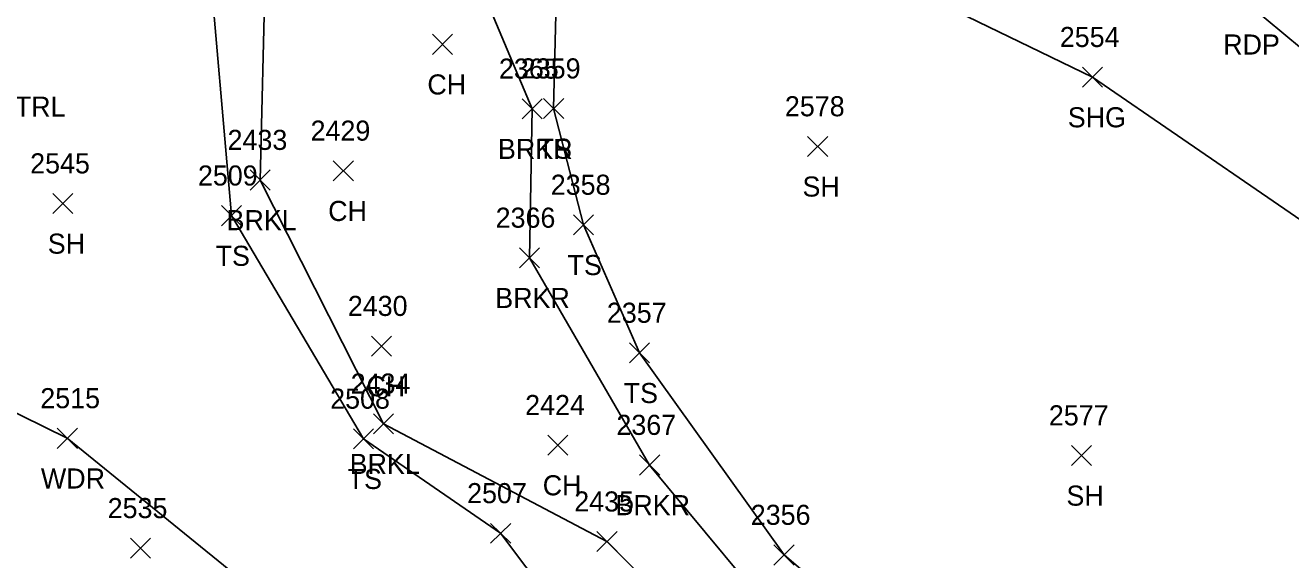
# Model space of a CAD drawing. Extents: x 1482574 to 1485769, y 580696 to 595649.
# Drawn here: x 1484726 to 1484852.1, y 582696.2 to 582749.4 of the extents above; entities that cross this region are included whole.
import ezdxf

# ---------------------------------------------------------------- set-up
doc = ezdxf.new("R2010")
doc.units = 0
for name, color, linetype in [('C_A', 7, 'Continuous'), ('L_A', 7, 'Continuous'), ('L_I', 7, 'Continuous'), ('L_TIC', 7, 'Continuous'), ('LAWA', 7, 'Continuous'), ('LAWE', 7, 'Continuous'), ('LELB', 7, 'Continuous'), ('P_A', 7, 'Continuous'), ('P_I', 7, 'Continuous'), ('P_TIC', 7, 'Continuous'), ('PET', 7, 'Continuous'), ('PSU', 7, 'Continuous')]:
    doc.layers.add(name, color=color, linetype=linetype)

msp = doc.modelspace()

# ---------------------------------------------------------------- linework, layer by layer
at = {"layer": 'L_TIC'}
for points in [[(1484766.58, 582746.5), (1484768.58, 582748.5)], [(1484768.58, 582746.5), (1484766.58, 582748.5)], [(1484775.51, 582740.08), (1484777.51, 582742.08)], [(1484777.51, 582740.08), (1484775.51, 582742.08)], [(1484777.65, 582740.1), (1484779.65, 582742.1)], [(1484779.65, 582740.1), (1484777.65, 582742.1)], [(1484803.94, 582736.33), (1484805.94, 582738.33)], [(1484805.94, 582736.33), (1484803.94, 582738.33)], [(1484756.7, 582733.9), (1484758.7, 582735.9)], [(1484758.7, 582733.9), (1484756.7, 582735.9)], [(1484748.43, 582732.98), (1484750.43, 582734.98)], [(1484750.43, 582732.98), (1484748.43, 582734.98)], [(1484728.77, 582730.64), (1484730.77, 582732.64)], [(1484730.77, 582730.64), (1484728.77, 582732.64)], [(1484745.57, 582729.43), (1484747.57, 582731.43)], [(1484747.57, 582729.43), (1484745.57, 582731.43)], [(1484780.62, 582728.51), (1484782.62, 582730.51)], [(1484782.62, 582728.51), (1484780.62, 582730.51)], [(1484775.24, 582725.23), (1484777.24, 582727.23)], [(1484777.24, 582725.23), (1484775.24, 582727.23)], [(1484760.5, 582716.44), (1484762.5, 582718.44)], [(1484762.5, 582716.44), (1484760.5, 582718.44)], [(1484786.21, 582715.76), (1484788.21, 582717.76)], [(1484788.21, 582715.76), (1484786.21, 582717.76)], [(1484760.69, 582708.7), (1484762.69, 582710.7)], [(1484762.69, 582708.7), (1484760.69, 582710.7)], [(1484729.21, 582707.25), (1484731.21, 582709.25)], [(1484731.21, 582707.25), (1484729.21, 582709.25)], [(1484758.72, 582707.2), (1484760.72, 582709.2)], [(1484760.72, 582707.2), (1484758.72, 582709.2)], [(1484778.07, 582706.57), (1484780.07, 582708.57)], [(1484780.07, 582706.57), (1484778.07, 582708.57)], [(1484787.21, 582704.59), (1484789.21, 582706.59)], [(1484789.21, 582704.59), (1484787.21, 582706.59)], [(1484830.23, 582705.54), (1484832.23, 582707.54)], [(1484832.23, 582705.54), (1484830.23, 582707.54)], [(1484772.37, 582697.79), (1484774.37, 582699.78)], [(1484774.37, 582697.79), (1484772.37, 582699.78)], [(1484782.96, 582696.96), (1484784.96, 582698.96)], [(1484784.96, 582696.96), (1484782.96, 582698.96)], [(1484736.49, 582696.3), (1484738.49, 582698.3)], [(1484738.49, 582696.3), (1484736.49, 582698.3)], [(1484800.59, 582695.63), (1484802.59, 582697.63)], [(1484802.59, 582695.63), (1484800.59, 582697.63)]]:
    msp.add_lwpolyline(points, dxfattribs=at)
at = {"layer": 'LAWA'}
msp.add_lwpolyline([(1484669.64, 582723.3), (1484691.47, 582727.34), (1484730.21, 582708.25), (1484758.5, 582685.25)], dxfattribs=at)
at = {"layer": 'LAWE'}
for points in [[(1484768.37, 582781.31), (1484770.72, 582754.81), (1484776.51, 582741.08), (1484776.24, 582726.23), (1484788.21, 582705.59), (1484803.02, 582687.72)], [(1484750.67, 582778.76), (1484749.9, 582754.52), (1484749.43, 582733.98), (1484761.69, 582709.7), (1484783.96, 582697.96), (1484808.76, 582673.13)]]:
    msp.add_lwpolyline(points, dxfattribs=at)
at = {"layer": 'LELB'}
for points in [[(1484790.91, 582675.45), (1484773.37, 582698.79), (1484759.72, 582708.2), (1484746.57, 582730.43), (1484744.2, 582757.58), (1484743.25, 582772.49), (1484746.74, 582779.21)], [(1484814.45, 582685.62), (1484801.59, 582696.63), (1484787.21, 582716.76), (1484781.62, 582729.51), (1484778.64, 582741.1), (1484779.12, 582761.15)]]:
    msp.add_lwpolyline(points, dxfattribs=at)
at = {"layer": 'P_TIC'}
for points in [[(1484831.32, 582743.24), (1484833.32, 582745.23)], [(1484833.32, 582743.24), (1484831.32, 582745.23)]]:
    msp.add_lwpolyline(points, dxfattribs=at)
at = {"layer": 'PET'}
msp.add_lwpolyline([(1484783.04, 582780.19), (1484816.25, 582767.32), (1484847.84, 582751.48), (1484876.02, 582728.08), (1484901.46, 582701.24), (1484925.69, 582673.23), (1484949.73, 582644.04), (1484972.56, 582615.53), (1484995.3, 582586.77), (1485019.13, 582557.04), (1485042.77, 582527.44), (1485066.53, 582498.21), (1485089.27, 582469.57)], dxfattribs=at)
at = {"layer": 'PSU'}
msp.add_lwpolyline([(1484782.88, 582778.58), (1484792.87, 582763.35), (1484832.32, 582744.23), (1484859.31, 582725.69), (1484897.86, 582688.61), (1484940.12, 582637.55), (1484961.84, 582623.14)], dxfattribs=at)

# ---------------------------------------------------------------- texts
at = {"layer": 'C_A'}
msp.add_text('HVCTRL', height=2, dxfattribs=at).set_placement((1484719.33, 582740.29))
msp.add_text('HVCTRL', height=2, dxfattribs=at).set_placement((1484719.33, 582740.29))
at = {"layer": 'L_A'}
for s, p in [('CH', (1484766.07, 582742.5)), ('BRKR', (1484773.1, 582736.08)), ('TS', (1484777.05, 582736.1)), ('SH', (1484803.43, 582732.33)), ('CH', (1484756.19, 582729.9)), ('BRKL', (1484746.07, 582728.98)), ('SH', (1484728.26, 582726.64)), ('TS', (1484744.98, 582725.43)), ('TS', (1484780.03, 582724.51)), ('BRKR', (1484772.83, 582721.23)), ('CH', (1484759.99, 582712.44)), ('TS', (1484785.62, 582711.76)), ('BRKL', (1484758.33, 582704.7)), ('WDR', (1484727.58, 582703.25)), ('TS', (1484758.13, 582703.2)), ('CH', (1484777.56, 582702.57)), ('SH', (1484829.72, 582701.54)), ('BRKR', (1484784.8, 582700.59))]:
    msp.add_text(s, height=2, dxfattribs=at).set_placement(p)
at = {"layer": 'L_I'}
for s, p in [('2365', (1484773.2, 582744.08)), ('2359', (1484775.38, 582744.1)), ('2578', (1484801.68, 582740.33)), ('2429', (1484754.44, 582737.9)), ('2433', (1484746.17, 582736.98)), ('2545', (1484726.51, 582734.64)), ('2509', (1484743.22, 582733.43)), ('2358', (1484778.36, 582732.51)), ('2366', (1484772.87, 582729.23)), ('2430', (1484758.15, 582720.44)), ('2357', (1484783.95, 582719.76)), ('2434', (1484758.43, 582712.7)), ('2515', (1484727.52, 582711.25)), ('2508', (1484756.39, 582711.2)), ('2424', (1484775.81, 582710.57)), ('2577', (1484827.97, 582709.54)), ('2367', (1484784.9, 582708.59)), ('2507', (1484770.03, 582701.79)), ('2435', (1484780.7, 582700.96)), ('2535', (1484734.23, 582700.3)), ('2356', (1484798.28, 582699.63))]:
    msp.add_text(s, height=2, dxfattribs=at).set_placement(p)
at = {"layer": 'P_A'}
for s, p in [('RDP', (1484845.33, 582746.48)), ('SHG', (1484829.85, 582739.23))]:
    msp.add_text(s, height=2, dxfattribs=at).set_placement(p)
at = {"layer": 'P_I'}
msp.add_text('2554', height=2, dxfattribs=at).set_placement((1484829.06, 582747.23))

doc.saveas('drawing.dxf')
